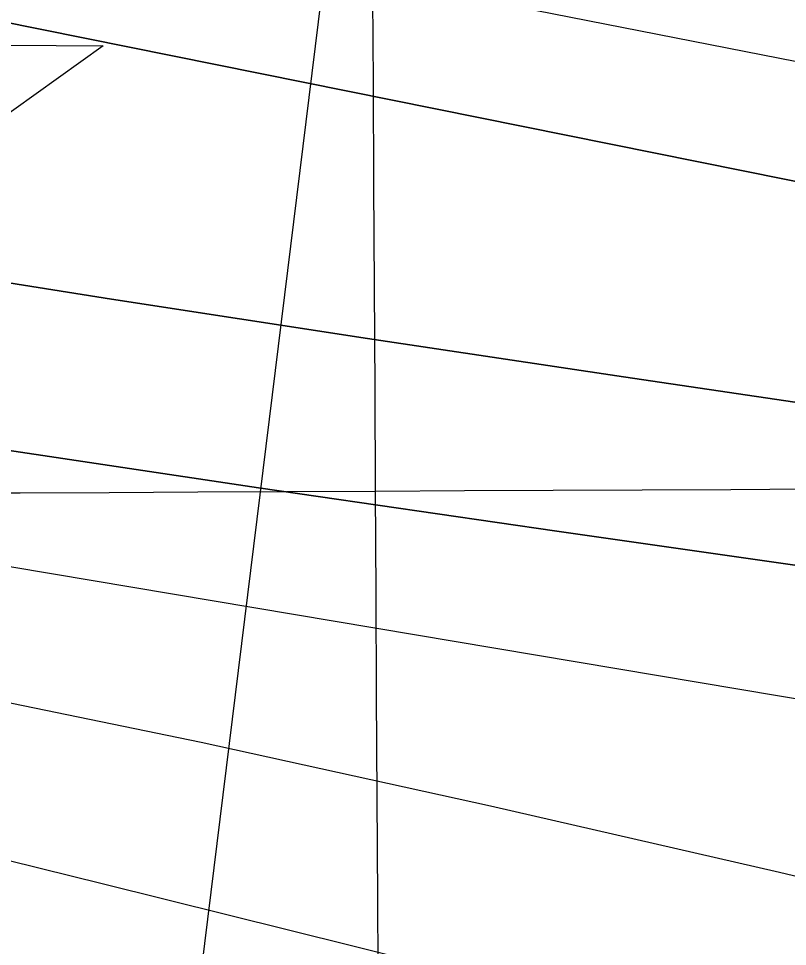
# Model space of a CAD drawing. Extents: x 3445503 to 3483459, y 540493 to 566012.
# Drawn here: x 3470637.1 to 3470815.4, y 551944.9 to 552160.1 of the extents above; entities that cross this region are included whole.
import ezdxf

# ---------------------------------------------------------------- set-up
doc = ezdxf.new("R2010")
doc.units = 0
for name, color, linetype in [('V-CHAN-NAID', 7, 'Continuous'), ('V-GRID-MAJR', 7, 'Continuous'), ('V-RIVR-EDGE', 7, 'Continuous'), ('V-RIVR-RANG', 7, 'Continuous'), ('V-TOPO-DPTH', 7, 'Continuous'), ('V-TOPO-MAJR', 7, 'Continuous'), ('V-TOPO-MINR', 7, 'Continuous')]:
    doc.layers.add(name, color=color, linetype=linetype)

msp = doc.modelspace()

# ---------------------------------------------------------------- linework, layer by layer
at = {"layer": 'V-CHAN-NAID'}
msp.add_lwpolyline([(3470580.164707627, 552154.3556688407), (3470656.6567076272, 552153.8126688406), (3470594.4537076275, 552109.2906688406)], dxfattribs=at)
at = {"layer": 'V-GRID-MAJR'}
for points in [[(3470751.588, 545992.676), (3470719.8680000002, 552050.556), (3470688.132, 558111.519), (3470656.395, 564172.4990000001), (3470656.379, 564175.566)], [(3449621.526, 551946.219), (3454896.117, 551971.152), (3460170.705, 551996.853), (3465445.288, 552023.321), (3470719.8680000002, 552050.556), (3475994.444, 552078.558), (3481269.015, 552107.327), (3481269.0160000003, 552107.327)]]:
    msp.add_spline(points, degree=3, dxfattribs=at)
at = {"layer": 'V-RIVR-EDGE'}
msp.add_spline([(3466309.3848466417, 552621.9579710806), (3466349.703870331, 552619.4248512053), (3466382.7286882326, 552619.3431903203), (3466411.927860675, 552618.5757255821), (3466431.7444705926, 552619.221988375), (3466456.4313341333, 552621.2467355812), (3466478.3423179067, 552625.364137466), (3466500.245565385, 552626.3528723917), (3466524.236310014, 552628.0317091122), (3466536.750118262, 552627.6531342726), (3466565.613695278, 552631.7533443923), (3466586.12556452, 552632.3978880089), (3466600.729448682, 552633.7523039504), (3466616.0268729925, 552634.4097413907), (3466639.3163411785, 552633.656889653), (3466653.5691573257, 552633.621646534), (3466663.6572942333, 552636.3777557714), (3466670.958376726, 552636.70733408), (3466676.5238896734, 552638.0840993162), (3466689.3818892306, 552636.3141462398), (3466713.3709146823, 552637.2977236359), (3466728.6700581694, 552638.6504204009), (3466733.538592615, 552639.3336454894), (3466741.1864451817, 552639.3147345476), (3466744.6653205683, 552640.3490276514), (3466765.8784662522, 552643.425259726), (3466811.078918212, 552646.7898098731), (3466822.205646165, 552647.8051920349), (3466836.469636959, 552652.2891345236), (3466848.283028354, 552649.8265008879), (3466872.264317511, 552647.6814113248), (3466895.5486281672, 552644.842781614), (3466925.7906895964, 552644.0727381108), (3466966.4607813, 552642.9292772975), (3466982.79421789, 552640.8030986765), (3467002.59535522, 552635.1920275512), (3467043.595884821, 552627.0951139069), (3467061.669188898, 552625.6598966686), (3467070.7101388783, 552626.68043636), (3467078.7116382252, 552629.0940734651), (3467090.2031876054, 552637.061189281), (3467099.252733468, 552641.558025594), (3467116.301199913, 552647.425610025), (3467156.6554667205, 552659.1453062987), (3467180.3045988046, 552663.258410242), (3467190.046825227, 552666.710638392), (3467215.09593143, 552674.6442302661), (3467224.4982644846, 552681.2259849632), (3467241.911552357, 552694.0453030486), (3467256.190156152, 552704.4389497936), (3467275.6875028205, 552716.5578510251), (3467305.630931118, 552735.6035578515), (3467327.5634045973, 552748.4117012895), (3467352.2898091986, 552766.4274129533), (3467374.5759294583, 552781.6681044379), (3467388.8450777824, 552788.2378248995), (3467399.6405082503, 552795.8590302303), (3467402.78378821, 552801.7609981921), (3467413.9139545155, 552804.1668990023), (3467419.4846249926, 552807.6294422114), (3467425.4132401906, 552815.2626817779), (3467432.374429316, 552818.7217866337), (3467446.2950883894, 552824.9447370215), (3467466.1340476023, 552834.6293710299), (3467483.877773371, 552840.495236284), (3467499.17605727, 552841.5003033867), (3467510.654712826, 552844.2529742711), (3467520.049309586, 552847.7060620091), (3467524.5753718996, 552850.4759246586), (3467538.4917330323, 552854.9607267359), (3467570.8333258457, 552859.7476002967), (3467609.0837633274, 552864.1722311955), (3467645.5969120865, 552868.9487896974), (3467670.2803372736, 552869.5830182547), (3467689.7518962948, 552871.2730296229), (3467696.009230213, 552871.257557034), (3467706.087052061, 552869.8421103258), (3467716.5150823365, 552869.4686930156), (3467730.4194092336, 552869.0866798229), (3467744.6799616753, 552872.1801036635), (3467757.201506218, 552874.9301957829), (3467768.325655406, 552874.9026889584), (3467789.870098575, 552871.3730978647), (3467862.1813662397, 552872.9324518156), (3467905.6281973, 552870.0439659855), (3467943.4854469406, 552856.0450843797), (3467982.0233429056, 552836.1347793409), (3468014.6377812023, 552810.677012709), (3468040.65671139, 552789.0595045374), (3468070.1493594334, 552766.3905114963), (3468095.144311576, 552752.4234346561), (3468129.525264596, 552738.433148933), (3468159.7466959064, 552729.3199935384), (3468202.1480592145, 552725.3911974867), (3468241.4284918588, 552724.5988046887), (3468263.6742114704, 552723.5009020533), (3468284.519956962, 552718.5825114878), (3468310.5466234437, 552700.0936702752), (3468339.350029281, 552679.8598040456), (3468348.374647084, 552674.2753801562), (3468371.3078897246, 552670.0470913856), (3468394.9518642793, 552672.074417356), (3468423.1107265, 552672.3524203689), (3468450.5691718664, 552670.5463645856), (3468476.2946264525, 552670.8303847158), (3468493.331918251, 552672.17878354), (3468516.288369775, 552677.3364956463), (3468541.3426335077, 552687.3558654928), (3468560.1404229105, 552697.7383375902), (3468569.530721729, 552699.453277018), (3468577.1777147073, 552699.086736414), (3468586.549102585, 552693.1538232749), (3468603.1932065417, 552676.0787095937), (3468627.1512868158, 552664.5476191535), (3468668.5080419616, 552659.9261425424), (3468712.655289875, 552659.1217155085), (3468729.6977392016, 552662.5558923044), (3468746.743626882, 552667.3805877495), (3468759.9561328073, 552668.390812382), (3468773.149727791, 552661.7531844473), (3468796.0468677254, 552642.9244498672), (3468815.139851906, 552632.1006529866), (3468834.5778869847, 552620.2331075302), (3468847.085678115, 552617.4211250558), (3468885.6579576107, 552611.4160065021), (3468924.924636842, 552605.0615391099), (3468947.8638966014, 552603.2666579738), (3468956.9074253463, 552605.3300866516), (3468965.9595499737, 552610.869811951), (3468970.840118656, 552616.4198523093), (3468974.664044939, 552616.4103968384), (3468976.7334907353, 552609.8002757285), (3468983.642244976, 552592.0539711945), (3468990.5742081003, 552583.6936675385), (3469002.715458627, 552573.2346920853), (3469014.5168157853, 552565.9052431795), (3469022.157791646, 552563.1052949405), (3469029.1086657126, 552562.3928438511), (3469038.490368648, 552560.6314866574), (3469047.8634757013, 552555.3938328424), (3469053.7680224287, 552553.2934418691), (3469073.9245257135, 552550.8101781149), (3469091.299991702, 552548.3337910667), (3469106.580224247, 552542.0386352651), (3469126.7289912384, 552536.4267045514), (3469142.713078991, 552533.6061261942), (3469153.1385305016, 552532.1898198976), (3469162.515075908, 552528.3426847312), (3469171.8761487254, 552518.2382156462), (3469185.7598455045, 552509.5130905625), (3469208.691368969, 552504.5895424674), (3469232.6709389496, 552501.7491935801), (3469258.052202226, 552503.4245919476), (3469277.1821487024, 552507.5488705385), (3469302.5720078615, 552512.7005655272), (3469341.873930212, 552520.598914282), (3469368.302380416, 552524.0098821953), (3469396.1067362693, 552521.5077074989), (3469447.8657340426, 552506.0839237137), (3469526.008483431, 552475.9943654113), (3469583.6754662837, 552459.8607093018), (3469651.0795180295, 552445.0935033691), (3469684.7815439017, 552437.7099004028), (3469730.656625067, 552432.7296194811), (3469767.1482841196, 552428.8154364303), (3469829.708729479, 552423.4462656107), (3469847.787191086, 552424.0968263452), (3469856.8255623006, 552424.0744770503), (3469867.597783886, 552422.3096815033), (3469876.2790699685, 552418.4642655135), (3469887.7370954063, 552412.8738245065), (3469925.5952046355, 552399.2225725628), (3469955.1256745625, 552391.8492846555), (3469977.3593599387, 552385.8845667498), (3470001.330334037, 552379.5679212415), (3470024.271312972, 552378.4682994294), (3470048.2654959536, 552381.5376547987), (3470074.0072827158, 552388.4266385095), (3470084.094560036, 552390.8351180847), (3470093.829909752, 552391.5063089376), (3470109.1161594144, 552387.6445607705), (3470138.280948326, 552372.9719095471), (3470163.617513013, 552356.5705654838), (3470192.4441277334, 552345.7227001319), (3470225.456051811, 552340.4265943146), (3470241.7920671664, 552339.3433046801), (3470271.6882181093, 552339.2693800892), (3470310.9617740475, 552335.6959499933), (3470330.081405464, 552335.6486726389), (3470358.588756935, 552336.2734457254), (3470382.571765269, 552334.8236154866), (3470398.206504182, 552331.3086373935), (3470414.528766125, 552324.6632731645), (3470435.0191456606, 552316.6170752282), (3470465.5847682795, 552306.1125415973), (3470481.553383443, 552297.0346293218), (3470485.3755905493, 552296.3299145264), (3470491.6320648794, 552295.9668122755), (3470495.7976037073, 552293.5230895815), (3470499.962282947, 552290.7317372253), (3470505.8651104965, 552287.9360869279), (3470526.710855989, 552283.017696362), (3470533.314959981, 552282.6537345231), (3470539.224664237, 552282.6391215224), (3470542.35161202, 552281.9361259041), (3470544.0837432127, 552279.4984203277), (3470547.2055334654, 552276.7096467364), (3470551.369353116, 552273.5706647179), (3470557.6223890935, 552271.8170438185), (3470564.5698248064, 552269.7140740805), (3470576.390092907, 552270.0324777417), (3470585.774374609, 552269.3140095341), (3470591.329572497, 552266.5192188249), (3470613.5581003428, 552258.468722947), (3470637.518759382, 552247.9805214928), (3470666.686127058, 552234.3507592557), (3470680.9234706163, 552228.0581822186), (3470696.5547711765, 552223.1526854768), (3470705.2403551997, 552221.0454177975), (3470710.454800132, 552221.0325239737), (3470716.373959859, 552224.8418372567), (3470726.806288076, 552226.2065682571), (3470744.8873284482, 552227.9000179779), (3470772.007599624, 552229.918748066), (3470784.1763569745, 552230.5839218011), (3470792.1709796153, 552230.2165216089), (3470802.939762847, 552227.0612074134), (3470818.5822380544, 552226.6748962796), (3470830.0617531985, 552229.7751968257), (3470835.9809129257, 552233.5845101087), (3470842.5867360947, 552233.9158075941), (3470861.0085294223, 552232.8273604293), (3470874.207281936, 552228.2755104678), (3470890.1810546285, 552221.2833761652), (3470909.2989668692, 552220.5408394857), (3470935.3711915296, 552220.4763703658), (3470949.6326035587, 552223.9174238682), (3470960.7627698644, 552226.3233246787), (3470973.2774377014, 552226.2923795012), (3470997.600339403, 552221.7130227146), (3471022.2691515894, 552216.4375470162), (3471070.562167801, 552205.1939150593), (3471088.982241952, 552203.410208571), (3471111.9249400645, 552203.0058460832), (3471121.6577110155, 552202.63414795), (3471127.9124661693, 552201.5757863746), (3471132.7706855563, 552198.0874555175), (3471136.5825776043, 552193.2111847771), (3471141.449392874, 552193.1991505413), (3471145.627825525, 552195.9698727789), (3471151.191619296, 552196.651378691), (3471156.7536938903, 552196.6376252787), (3471178.2955582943, 552192.0651451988), (3471192.538918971, 552188.2059757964), (3471223.459047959, 552180.4816198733), (3471265.8406407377, 552168.5573415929), (3471314.8263375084, 552156.2691014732), (3471351.300804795, 552145.4023251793), (3471386.043140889, 552136.9732544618), (3471401.337986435, 552136.5878029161), (3471419.4112905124, 552135.1525856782), (3471433.656370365, 552131.9886755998), (3471456.2385449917, 552126.3707277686), (3471476.7409587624, 552123.1913451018), (3471490.6366897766, 552119.3330352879), (3471513.9029490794, 552109.1941826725), (3471547.945727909, 552099.0286828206), (3471579.5628353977, 552091.9978670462), (3471609.4417945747, 552084.9713492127), (3471637.2366949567, 552078.6452482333), (3471668.4958577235, 552067.4437361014), (3471684.820698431, 552061.841260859), (3471699.7636163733, 552059.718520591), (3471716.436946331, 552054.4628154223), (3471743.1820810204, 552045.3582559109), (3471759.4974662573, 552035.931854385), (3471773.3906185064, 552031.0306555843), (3471788.6674126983, 552023.3449811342), (3471808.459094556, 552013.9099837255), (3471820.614098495, 552009.0130828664), (3471825.8216667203, 552006.2191517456), (3471833.447169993, 551997.1618695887), (3471837.259921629, 551992.6332285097), (3471849.414065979, 551987.3886979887), (3471863.313235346, 551984.9209068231), (3471900.5121879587, 551985.8718198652), (3471925.883995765, 551983.723291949), (3471961.6760975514, 551978.0726797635), (3472004.068005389, 551970.3199574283), (3472058.2621299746, 551955.5854158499), (3472104.461631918, 551941.2182744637), (3472151.699724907, 551925.1104060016), (3472165.5920175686, 551919.8615775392), (3472170.7952878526, 551915.3294981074), (3472181.9056836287, 551909.7399166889), (3472191.9809267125, 551907.2815809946), (3472199.9643747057, 551902.3949951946), (3472208.994150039, 551898.8963492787), (3472220.108843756, 551895.0449161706), (3472235.3925146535, 551890.1402790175), (3472240.606959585, 551890.1273851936), (3472245.472915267, 551889.7677212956), (3472259.3703654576, 551886.604670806), (3472269.448187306, 551885.1892240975), (3472280.212672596, 551880.2957615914), (3472294.809680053, 551878.8691402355), (3472314.2752219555, 551878.1257439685), (3472330.2687651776, 551879.1290918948), (3472344.178249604, 551880.8328566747), (3472354.254352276, 551878.7221506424), (3472360.163196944, 551878.3599079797), (3472367.812768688, 551879.0362563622), (3472378.246816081, 551881.096246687), (3472386.2422983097, 551881.076476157), (3472400.490816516, 551879.3030847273), (3472427.2557217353, 551878.1940074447), (3472454.38115044, 551882.2985155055), (3472479.7598349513, 551882.9310248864), (3472504.4381026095, 551881.4794754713), (3472524.948252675, 551881.4287597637), (3472536.418312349, 551880.7051340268), (3472544.4069178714, 551877.9043261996), (3472549.2677160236, 551875.4588843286), (3472555.1774202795, 551875.4442713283), (3472570.123776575, 551874.7120497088), (3472580.207615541, 551875.7300106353), (3472593.4184022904, 551876.0449759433), (3472610.103766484, 551875.6560860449), (3472633.7443026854, 551876.2928933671), (3472647.2949828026, 551873.4783321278), (3472654.2398397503, 551870.3324734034), (3472660.149544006, 551870.3178604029), (3472666.4103162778, 551871.6929064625), (3472682.051931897, 551870.9589656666), (3472693.8790767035, 551874.0584066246), (3472707.1027572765, 551879.5878168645), (3472717.8801363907, 551879.9087992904), (3472730.733838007, 551876.4006979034), (3472741.8571276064, 551876.0255614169), (3472753.678255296, 551876.6915947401), (3472772.8142188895, 551883.249280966), (3472794.0325221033, 551888.4112910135), (3472814.549548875, 551891.1416126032), (3472833.325848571, 551892.8333431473), (3472843.4114067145, 551894.5465633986), (3472860.4572943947, 551899.3712588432), (3472888.2831399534, 551905.5598257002), (3472914.0189095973, 551910.0154017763), (3472934.187447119, 551912.3989532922), (3472958.177332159, 551913.7301603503), (3472986.3353347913, 551913.660533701), (3473020.7489521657, 551912.8801751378), (3473048.558465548, 551912.4637784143), (3473074.9877753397, 551916.2223759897), (3473094.816419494, 551921.7354540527), (3473113.957540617, 551930.3789182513), (3473134.14498908, 551940.4103223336), (3473153.2938464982, 551952.1824534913), (3473173.494188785, 551967.4283025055), (3473183.9394108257, 551974.0074784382), (3473198.201682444, 551977.7961616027), (3473219.4002151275, 551974.9626894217), (3473232.247899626, 551969.0211803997), (3473250.2988544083, 551958.5475919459), (3473256.5475924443, 551955.055822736), (3473269.4025833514, 551952.0691659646)], degree=3, dxfattribs=at)
at = {"layer": 'V-RIVR-RANG'}
msp.add_line((3470794.649, 552873.6629000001), (3470640.42, 551623.1375999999), dxfattribs=at)
at = {"layer": 'V-TOPO-DPTH'}
for points in [[(3471018.4711949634, 552081.8309615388), (3470449.0284288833, 552196.6188338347), (3470439.610493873, 552198.5006238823), (3470430.1883744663, 552200.3610304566), (3470420.7599784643, 552202.1893618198), (3470411.3273980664, 552203.9963097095), (3470401.886275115, 552205.7569918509), (3470392.4379472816, 552207.4773741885), (3470382.978812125, 552209.1373068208), (3470373.5124720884, 552210.7569396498), (3469839.627812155, 552300.3454030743), (3469815.488002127, 552304.3437650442), (3469791.3372647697, 552308.2740748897), (3469767.17013642, 552312.1023065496), (3469742.9920807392, 552315.8624860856), (3469544.100458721, 552346.3639690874), (3469476.751163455, 552356.980799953), (3469409.4646923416, 552367.9723667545), (3469342.2724574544, 552379.5260374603)], [(3469342.2724574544, 552379.5260374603), (3469409.4646923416, 552367.9723667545), (3469476.751163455, 552356.980799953), (3469544.100458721, 552346.3639690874), (3469742.9920807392, 552315.8624860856), (3469767.17013642, 552312.1023065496), (3469791.3372647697, 552308.2740748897), (3469815.488002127, 552304.3437650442), (3469839.627812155, 552300.3454030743), (3470373.5124720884, 552210.7569396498), (3470382.978812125, 552209.1373068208), (3470392.4379472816, 552207.4773741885), (3470401.886275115, 552205.7569918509), (3470411.3273980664, 552203.9963097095), (3470420.7599784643, 552202.1893618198), (3470430.1883744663, 552200.3610304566), (3470439.610493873, 552198.5006238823), (3470449.0284288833, 552196.6188338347), (3471018.4711949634, 552081.8309615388)], [(3471017.404559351, 552041.5374755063), (3470777.3924584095, 552077.0085746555), (3470717.975904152, 552085.9372065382), (3470658.5893567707, 552095.0581009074), (3470599.247819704, 552104.4673890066), (3470539.9362895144, 552114.0689395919), (3470491.7488055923, 552121.989856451), (3470456.5666673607, 552127.8516430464), (3470421.4020531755, 552133.8154114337), (3470386.26372506, 552139.9321525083), (3470351.14292099, 552146.1508753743), (3470066.3491753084, 552197.2177121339), (3470019.0754025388, 552205.6185785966), (3469971.784563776, 552213.9213450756), (3469924.468126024, 552222.0769615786), (3469877.1346222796, 552230.1344780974), (3469867.203856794, 552231.8090889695), (3469824.8082491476, 552238.8646591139), (3469782.393059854, 552245.7988153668), (3469739.948498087, 552252.5508507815), (3469697.4843546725, 552259.1814723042), (3469296.985912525, 552320.8376540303)], [(3469296.985912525, 552320.8376540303), (3469697.4843546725, 552259.1814723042), (3469739.948498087, 552252.5508507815), (3469782.393059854, 552245.7988153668), (3469824.8082491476, 552238.8646591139), (3469867.203856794, 552231.8090889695), (3469877.1346222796, 552230.1344780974), (3469924.468126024, 552222.0769615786), (3469971.784563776, 552213.9213450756), (3470019.0754025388, 552205.6185785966), (3470066.3491753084, 552197.2177121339), (3470351.14292099, 552146.1508753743), (3470386.26372506, 552139.9321525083), (3470421.4020531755, 552133.8154114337), (3470456.5666673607, 552127.8516430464), (3470491.7488055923, 552121.989856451), (3470539.9362895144, 552114.0689395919), (3470599.247819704, 552104.4673890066), (3470658.5893567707, 552095.0581009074), (3470717.975904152, 552085.9372065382), (3470777.3924584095, 552077.0085746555), (3471017.404559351, 552041.5374755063)], [(3470831.1615369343, 552031.3706003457), (3470761.9088429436, 552041.2543389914), (3470692.6817539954, 552051.3120125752), (3470623.4930726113, 552061.6305885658), (3470554.3299962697, 552072.123099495), (3470427.778148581, 552091.5659798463), (3470421.913989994, 552092.4902123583), (3470416.0548833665, 552093.4447156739), (3470410.2033546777, 552094.444625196), (3470404.356877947, 552095.474805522), (3470352.6464552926, 552104.7933276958), (3470320.9563795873, 552110.5478047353), (3470289.2767341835, 552116.3587199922), (3470257.612734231, 552122.2542925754), (3470225.9591645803, 552128.2063033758), (3469829.4348917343, 552203.315966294), (3469803.557402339, 552208.0895971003), (3469777.651318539, 552212.6978997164), (3469751.702343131, 552217.0582100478), (3469725.724773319, 552221.253192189), (3469471.900287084, 552260.9973539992), (3469414.4456700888, 552269.9227490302), (3469356.9769716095, 552278.7557873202)], [(3469356.9769716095, 552278.7557873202), (3469414.4456700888, 552269.9227490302), (3469471.900287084, 552260.9973539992), (3469725.724773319, 552221.253192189), (3469751.702343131, 552217.0582100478), (3469777.651318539, 552212.6978997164), (3469803.557402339, 552208.0895971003), (3469829.4348917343, 552203.315966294), (3470225.9591645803, 552128.2063033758), (3470257.612734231, 552122.2542925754), (3470289.2767341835, 552116.3587199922), (3470320.9563795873, 552110.5478047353), (3470352.6464552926, 552104.7933276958), (3470404.356877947, 552095.474805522), (3470410.2033546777, 552094.444625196), (3470416.0548833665, 552093.4447156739), (3470421.913989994, 552092.4902123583), (3470427.778148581, 552091.5659798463), (3470554.3299962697, 552072.123099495), (3470623.4930726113, 552061.6305885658), (3470692.6817539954, 552051.3120125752), (3470761.9088429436, 552041.2543389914), (3470831.1615369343, 552031.3706003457)]]:
    msp.add_lwpolyline(points, dxfattribs=at)
at = {"layer": 'V-TOPO-MAJR'}
msp.add_lwpolyline([(3470869.7253018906, 551993.563522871), (3470447.70181224, 552064.4091537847), (3470430.3459615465, 552067.3494871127), (3470412.996115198, 552070.3245239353), (3470395.6552753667, 552073.3516159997), (3470378.3204398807, 552076.4134115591), (3470156.3154057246, 552115.9690534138), (3470092.527393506, 552127.3987289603), (3470028.7544516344, 552138.9114208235), (3469965.004115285, 552150.5486371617), (3469901.2688492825, 552162.2688698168), (3469798.479501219, 552181.2745148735), (3469786.1405216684, 552183.4968315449), (3469773.7886241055, 552185.642688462), (3469761.417349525, 552187.6738557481), (3469749.03315693, 552189.6285632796), (3469676.241013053, 552200.7721465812), (3469627.4417260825, 552208.178534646), (3469578.62999664, 552215.501250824), (3469529.799603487, 552222.6984591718), (3469480.9567678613, 552229.811995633), (3469184.5270755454, 552272.5953790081)], dxfattribs=at)
at = {"layer": 'V-TOPO-MINR'}
for points in [[(3471056.050550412, 552103.3417317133), (3470643.8131443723, 552184.3161709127), (3470608.76639732, 552191.1996269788), (3470573.7194835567, 552198.0822340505), (3470538.672319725, 552204.9635676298), (3470503.6249891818, 552211.8440522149), (3470468.5782178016, 552218.7273794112), (3470433.532358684, 552225.6153457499), (3470398.487867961, 552232.5102708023), (3470363.444289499, 552239.4098349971), (3470060.15326975, 552299.1546466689), (3470016.368291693, 552307.641527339), (3469972.5501598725, 552315.9506187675), (3469928.6822974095, 552323.9930263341), (3469884.7812811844, 552331.8576446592), (3469883.8044150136, 552332.029579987), (3469840.3314462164, 552339.4506004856), (3469796.81113143, 552346.5726586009), (3469753.2197976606, 552353.2462731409), (3469709.5811179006, 552359.620925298), (3469179.9297847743, 552434.2085457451)], [(3471018.4711949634, 552081.8309615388), (3470449.0284288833, 552196.6188338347), (3470439.610493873, 552198.5006238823), (3470430.1883744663, 552200.3610304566), (3470420.7599784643, 552202.1893618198), (3470411.3273980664, 552203.9963097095), (3470401.886275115, 552205.7569918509), (3470392.4379472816, 552207.4773741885), (3470382.978812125, 552209.1373068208), (3470373.5124720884, 552210.7569396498), (3469839.627812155, 552300.3454030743), (3469815.488002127, 552304.3437650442), (3469791.3372647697, 552308.2740748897), (3469767.17013642, 552312.1023065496), (3469742.9920807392, 552315.8624860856), (3469544.100458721, 552346.3639690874), (3469476.751163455, 552356.980799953), (3469409.4646923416, 552367.9723667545), (3469342.2724574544, 552379.5260374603)], [(3471017.404559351, 552041.5374755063), (3470777.3924584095, 552077.0085746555), (3470717.975904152, 552085.9372065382), (3470658.5893567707, 552095.0581009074), (3470599.247819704, 552104.4673890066), (3470539.9362895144, 552114.0689395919), (3470491.7488055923, 552121.989856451), (3470456.5666673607, 552127.8516430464), (3470421.4020531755, 552133.8154114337), (3470386.26372506, 552139.9321525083), (3470351.14292099, 552146.1508753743), (3470066.3491753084, 552197.2177121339), (3470019.0754025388, 552205.6185785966), (3469971.784563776, 552213.9213450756), (3469924.468126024, 552222.0769615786), (3469877.1346222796, 552230.1344780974), (3469867.203856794, 552231.8090889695), (3469824.8082491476, 552238.8646591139), (3469782.393059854, 552245.7988153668), (3469739.948498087, 552252.5508507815), (3469697.4843546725, 552259.1814723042), (3469296.985912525, 552320.8376540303)], [(3470831.1615369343, 552031.3706003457), (3470761.9088429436, 552041.2543389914), (3470692.6817539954, 552051.3120125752), (3470623.4930726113, 552061.6305885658), (3470554.3299962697, 552072.123099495), (3470427.778148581, 552091.5659798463), (3470421.913989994, 552092.4902123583), (3470416.0548833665, 552093.4447156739), (3470410.2033546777, 552094.444625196), (3470404.356877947, 552095.474805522), (3470352.6464552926, 552104.7933276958), (3470320.9563795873, 552110.5478047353), (3470289.2767341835, 552116.3587199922), (3470257.612734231, 552122.2542925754), (3470225.9591645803, 552128.2063033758), (3469829.4348917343, 552203.315966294), (3469803.557402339, 552208.0895971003), (3469777.651318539, 552212.6978997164), (3469751.702343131, 552217.0582100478), (3469725.724773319, 552221.253192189), (3469471.900287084, 552260.9973539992), (3469414.4456700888, 552269.9227490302), (3469356.9769716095, 552278.7557873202)], [(3471020.1144310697, 551913.0479286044), (3470813.529652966, 551962.0578850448), (3470746.553035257, 551977.4547026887), (3470679.4434073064, 551992.2265112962), (3470612.134263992, 552006.0608063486), (3470544.692110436, 552019.2700923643), (3470448.019407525, 552037.5052909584), (3470428.8081360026, 552041.0970564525), (3470409.589308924, 552044.6475518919), (3470390.359148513, 552048.1361422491), (3470371.121432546, 552051.5834625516), (3469832.2330296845, 552147.2548207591), (3469821.8395370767, 552149.0651017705), (3469811.4385213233, 552150.8301577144), (3469801.0262208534, 552152.5273760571), (3469790.6063972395, 552154.1793693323), (3469780.17362211, 552155.7444581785), (3469769.731104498, 552157.2389207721), (3469759.2739731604, 552158.6274439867), (3469748.807099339, 552159.9453409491), (3469192.858110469, 552227.0845221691)], [(3470830.890252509, 551915.9611918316), (3470772.750383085, 551930.4912446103), (3470714.601274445, 551944.9841515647), (3470656.438306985, 551959.4213397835), (3470598.2661003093, 551973.8213821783), (3470519.455418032, 551993.2902437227), (3470500.650529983, 551997.7871906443), (3470481.80420581, 552002.0964937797), (3470462.8957274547, 552006.1243312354), (3470443.945812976, 552009.9645249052), (3470417.2344809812, 552015.1705494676), (3470411.605958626, 552016.2496694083), (3470405.9731955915, 552017.3057831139), (3470400.334071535, 552018.3273874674), (3470394.6907067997, 552019.3259855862), (3470322.9267137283, 552031.7982159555), (3470281.3857560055, 552038.9416315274), (3470239.828244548, 552045.9863279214), (3470198.245902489, 552052.8829455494), (3470156.6470066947, 552059.6808439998), (3469825.6347131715, 552113.1682062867)]]:
    msp.add_lwpolyline(points, dxfattribs=at)

doc.saveas('drawing.dxf')
